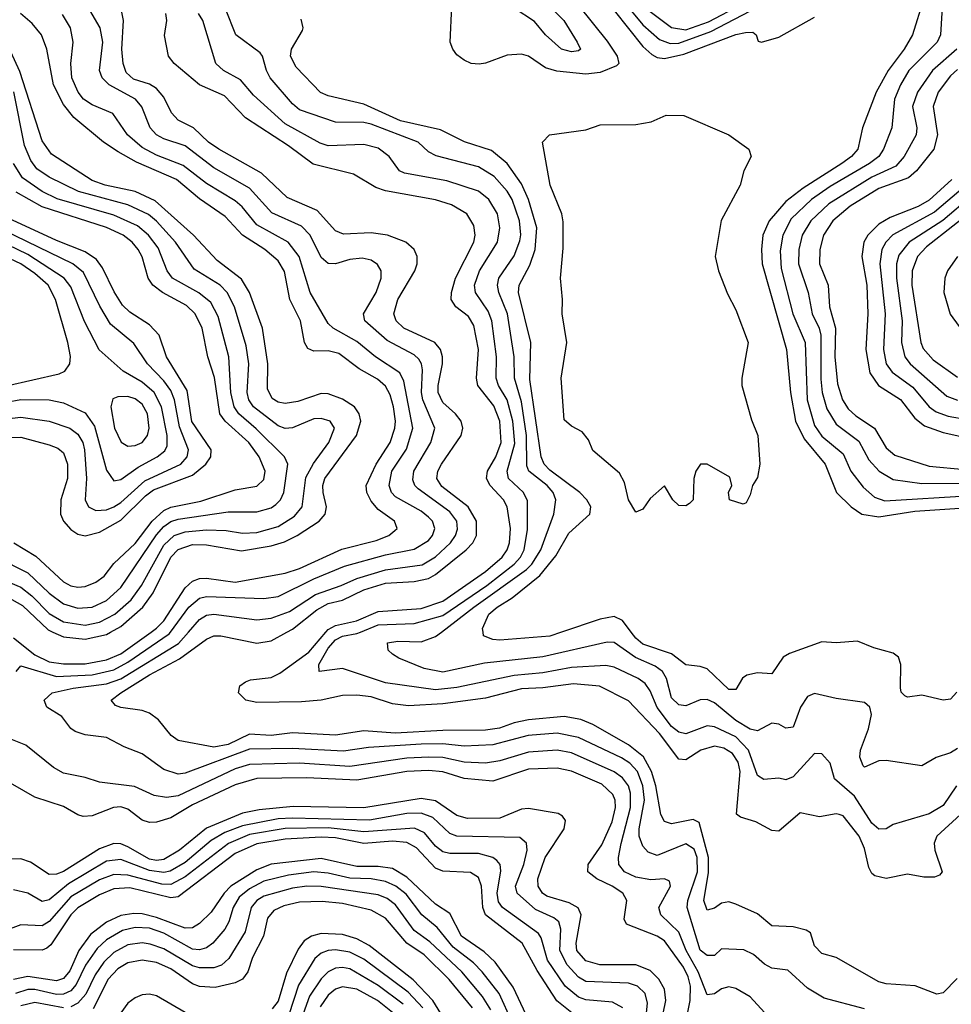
# Model space of a CAD drawing. Header units: inches. Extents: x 501365 to 657855, y 482276 to 547543.
# Tile 886 of 957: x 622947 to 625552, y 508959 to 511712. Entities that reach past the tile are written whole.
import ezdxf

# ---------------------------------------------------------------- set-up
doc = ezdxf.new("R2010")
doc.units = ezdxf.units.IN
doc.header["$MEASUREMENT"] = 0
doc.layers.add('A6520', color=7, linetype='Continuous')
doc.layers.add('A6521', color=7, linetype='Continuous')

msp = doc.modelspace()

# ---------------------------------------------------------------- linework, layer by layer
at = {"layer": 'A6520', "color": 5}
for points, elevation in [([(622930, 509984), (622990, 509936.9), (623030, 509916.8), (623070, 509911.3), (623130, 509911.1), (623190, 509922.5), (623230, 509939.2), (623314.4, 510000)], 3680), ([(622937.2, 509890), (622950, 509905.7), (623050, 509876), (623150, 509880.7), (623210, 509894.9), (623250, 509916), (623365.1, 509994.9), (623368.8, 510000)], 3660), ([(625310, 508946.4), (625196.4, 508976.4), (625150, 509004.7), (625094.9, 509054.9), (625050, 509060.8), (625030, 509071.8), (624999, 509099), (624972, 509112), (624910, 509114.3), (624890, 509096.2), (624884.2, 509095.8), (624870, 509095.8), (624850, 509111.3), (624813.4, 509230), (624815.3, 509250), (624843, 509330), (624842, 509370), (624833.3, 509393.3), (624810, 509408.5), (624730, 509375.7), (624704.9, 509384.9), (624690, 509401.6), (624679.1, 509430), (624679, 509450), (624694.7, 509530), (624690.1, 509570), (624674.5, 509610), (624653.6, 509633.6), (624630, 509648.7), (624510, 509705.9), (624450, 509717.2), (624369.3, 509710.7), (624270, 509684.6), (624190, 509681.4), (624130, 509687.9), (624070, 509686.6), (623922.7, 509677.3), (623852.5, 509667.5), (623710, 509674.9), (623590, 509672.6), (623410, 509605.9), (623390, 509603.1), (623350, 509616.2), (623290, 509659.6), (623239.5, 509679.5), (623190, 509705.8), (623130, 509713.3), (623102.3, 509722.3), (623090.4, 509730.4), (623064.6, 509764.6), (623023.5, 509790), (623016.1, 509810), (623038.3, 509830), (623096.6, 509843.4), (623190, 509855.7), (623230.2, 509869.8), (623391.7, 509968.3), (623419.4, 510000)], 3640), ([(623040.3, 510000), (623070, 509986.5), (623130, 509980.2), (623190, 509993.8), (623201.3, 510000)], 3720), ([(625568.7, 509031.3), (625530, 508991.3), (625512.1, 508987.9), (625451, 509011), (625370, 509016.6), (625350, 509022.5), (625230.7, 509090.7), (625190, 509101.1), (625170, 509123.1), (625158.9, 509158.9), (625146.9, 509166.9), (625110, 509176.4), (625050, 509178.8), (625010, 509212.6), (624950, 509239.6), (624930, 509245.9), (624910, 509242.4), (624890, 509227.9), (624870, 509222.4), (624860.3, 509250), (624873, 509327), (624873.2, 509370), (624847.4, 509467.4), (624830, 509476.3), (624770, 509463.9), (624750.3, 509470.3), (624739.6, 509490), (624725.9, 509570), (624714.2, 509610), (624691.6, 509651.6), (624650, 509685), (624550, 509741.5), (624515.9, 509755.9), (624470, 509763.7), (624370, 509754.6), (624330, 509746.4), (624288.6, 509731.4), (624250, 509725.8), (624130, 509725.4), (623997.1, 509717.1), (623910, 509723.9), (623830, 509712.1), (623710, 509718.9), (623650, 509711.3), (623590, 509714.4), (623530, 509685.6), (623490, 509678.3), (623390, 509697.5), (623371, 509711), (623334.9, 509754.9), (623310, 509773.1), (623290, 509781.1), (623230, 509789), (623214.9, 509794.9), (623202.8, 509810), (623229.9, 509830), (623310, 509881.1), (623394.5, 509925.5), (623470, 509980.6), (623490, 509989.7), (623510, 509990.1), (623610, 509969.5), (623650, 509975.9), (623694.5, 510000)], 3620), ([(625577.6, 509490), (625512.2, 509430), (625504.3, 509410), (625506.5, 509390), (625526.7, 509330), (625519.4, 509320.6), (625504.9, 509315.1), (625475.4, 509315.4), (625430, 509323.7), (625370, 509311), (625338.6, 509318.6), (625330, 509325), (625322.1, 509342.1), (625310, 509394.8), (625294.2, 509430), (625250, 509486.4), (625238.7, 509490), (625230, 509492.4), (625183.9, 509483.9), (625130, 509495.2), (625070, 509443.9), (625050, 509445), (625005.7, 509470), (624962.5, 509482.6), (624951.2, 509491.2), (624961.6, 509610), (624956.4, 509636.4), (624940.6, 509660.6), (624916, 509676), (624890, 509681.1), (624851.5, 509670), (624810, 509642.8), (624790, 509645.1), (624736.6, 509716.6), (624650, 509808.2), (624569, 509849), (624495.9, 509855.9), (624410, 509844.2), (624350, 509841.5), (624250, 509815), (624130, 509799.3), (624034.3, 509794.3), (623990, 509799.7), (623930, 509819.6), (623890, 509823.7), (623850, 509822.5), (623790, 509810), (623735.2, 509804.8), (623610, 509803.6), (623579.8, 509810), (623559.4, 509830), (623563.2, 509850), (623578.7, 509861.3), (623593, 509867), (623650, 509872.8), (623675, 509885), (623756, 509944), (623803.7, 510000)], 3580), ([(625566.7, 509570), (625530, 509515.7), (625490, 509492.4), (625390, 509462.4), (625370, 509449.8), (625350, 509449.1), (625330, 509466.2), (625281.5, 509541.5), (625226.1, 509590), (625213.9, 509633.9), (625190, 509659.8), (625170, 509660.8), (625110, 509595.4), (625090, 509587), (625070, 509591.9), (625028.1, 509588.1), (625010, 509598.9), (624984.8, 509670), (624950, 509707.3), (624890, 509735.4), (624870, 509737.9), (624810, 509715.9), (624790, 509720.1), (624770, 509736.1), (624729.5, 509789.5), (624710, 509836.3), (624696.1, 509856.1), (624676.7, 509870), (624610, 509902.3), (624586.3, 509906.3), (624490, 509901.1), (624410, 509886.3), (624330, 509879), (624170, 509845.2), (624110, 509838.8), (623970, 509857.9), (623850, 509898.5), (623785.1, 509890), (623783.7, 509910), (623810, 509955.3), (623830, 509978.5), (623850, 509988.7), (623890, 509996), (623899.8, 510000)], 3560), ([(625570, 509674.3), (625550, 509662.5), (625510.1, 509649.9), (625470, 509625.8), (625370, 509641), (625350, 509639.8), (625310, 509622.2), (625305.9, 509625.9), (625296.7, 509650), (625298.7, 509670), (625320.5, 509730), (625329.2, 509770), (625324.1, 509790), (625310, 509803.5), (625230, 509814.5), (625170, 509828.7), (625150, 509820.4), (625130.2, 509790), (625110, 509734.5), (625090, 509731.6), (625070, 509742.5), (625050, 509745.5), (625010, 509724.2), (624990, 509729.2), (624950, 509752.8), (624890, 509802.2), (624870, 509811.5), (624850, 509810.3), (624810, 509794.2), (624790, 509797), (624770, 509815.9), (624755.7, 509870), (624744.4, 509890), (624724.5, 509904.5), (624669.2, 509929.2), (624610, 509970.7), (624590, 509971.7), (624410, 509930.9), (624246.9, 509913.1), (624130, 509888.3), (624078.6, 509898.6), (624007.2, 509927.2), (623990, 509938.4), (623977.2, 509950), (623975.4, 509970), (624004.8, 509975.2), (624070, 509973.1), (624110, 509987.4), (624126.3, 510000)], 3540), ([(624462.2, 510000), (624430, 509989), (624290, 509977.8), (624270, 509979.2), (624244.5, 509990), (624243.1, 510000)], 3520), ([(625568.2, 509831.8), (625550, 509812.8), (625530, 509809.8), (625470, 509824.2), (625430, 509818.6), (625422, 509822), (625412, 509832), (625410, 509844), (625411.3, 509910), (625404.8, 509930), (625390, 509941.1), (625335.7, 509955.7), (625290, 509974.7), (625230, 509970.5), (625190, 509972.7), (625099.8, 509940.2), (625081.9, 509930), (625050, 509883.8), (625010, 509886), (624980.4, 509879.6), (624968.5, 509871.5), (624950, 509839.2), (624930, 509839.9), (624870, 509897.2), (624850, 509904.2), (624810, 509908.7), (624770, 509939.6), (624690, 509966), (624670, 509982.9), (624657.3, 510000)], 3520), ([(625030, 508936.3), (624990, 508980.2), (624950, 509003.9), (624930, 509008.4), (624910, 509003.2), (624890, 508989.1), (624870, 508986.1), (624844.7, 509050), (624810.9, 509110), (624790, 509160.9), (624739.6, 509210), (624734.2, 509230), (624766.8, 509290), (624763.9, 509303.9), (624750.4, 509310.4), (624712.1, 509307.9), (624670, 509314.6), (624638.8, 509330), (624623, 509350), (624621.8, 509370), (624628.7, 509408.7), (624655.3, 509510), (624655.5, 509550), (624649.2, 509570), (624633.1, 509593.1), (624610, 509609.4), (624490, 509662.6), (624450, 509670.2), (624370, 509664.7), (624290, 509640.1), (624250, 509633.6), (624190, 509636.2), (624130, 509649.2), (624090.9, 509650.9), (624030, 509647.7), (623870, 509624.4), (623730, 509633.4), (623590, 509630.4), (623550, 509618), (623390, 509542.2), (623357.4, 509537.4), (623323.3, 509543.3), (623268, 509568), (623170, 509580.2), (623130, 509593.7), (623070, 509605.3), (623041.9, 509621.9), (622964.3, 509684.3), (622899.3, 509710)], 3660), ([(624810, 508910), (624821.9, 508970), (624823.3, 509010), (624816.7, 509036.7), (624803.4, 509063.4), (624750, 509137.1), (624730, 509150.2), (624644, 509184), (624637.5, 509197.5), (624644.6, 509250), (624633.8, 509270), (624604.3, 509290), (624561.5, 509310), (624535.5, 509330), (624536.7, 509350), (624574.8, 509405.2), (624603.8, 509470), (624613.5, 509510), (624612.7, 509530), (624606.2, 509546.2), (624574.9, 509574.9), (624490, 509611.7), (624450, 509619.7), (624370, 509616.5), (624270, 509583.8), (624190, 509590.4), (624130, 509609.1), (624090, 509613.5), (624030, 509610), (623890, 509585.7), (623750, 509592.6), (623610, 509590.4), (623550, 509573.4), (623430, 509517.1), (623370, 509480.4), (623330, 509468.9), (623310, 509467.9), (623290, 509474.5), (623250, 509504.9), (623230, 509511.9), (623209.8, 509510.2), (623150, 509486.9), (623124.9, 509484.9), (623110, 509488.9), (623070, 509512.6), (622990, 509539), (622890, 509595.5)], 3680), ([(624733.4, 508870), (624754.4, 508970), (624750, 509002), (624734.7, 509030), (624710, 509053.7), (624670, 509069.4), (624569.7, 509069.7), (624530, 509080.7), (624505.6, 509110), (624503.4, 509130), (624517.7, 509210), (624509, 509229), (624483.3, 509243.3), (624421.4, 509261.4), (624408.9, 509270), (624397.2, 509290), (624396.5, 509310), (624416.9, 509370), (624469.9, 509450), (624473, 509473), (624465.5, 509485.5), (624453.3, 509493.3), (624370, 509507.3), (624350, 509505), (624290, 509480.2), (624199.2, 509479.2), (624170, 509487.4), (624110, 509528.3), (624070, 509535.2), (623910, 509509.2), (623712.4, 509512.4), (623617, 509503), (623570, 509493.7), (623470, 509452.3), (623394.4, 509390), (623350, 509364.8), (623330, 509361.9), (623310, 509365.2), (623250, 509400), (623230, 509408.3), (623210, 509409.3), (623170, 509394.6), (623070, 509330.5), (623050, 509323.2), (623030, 509322.1), (622977.1, 509357.1), (622950, 509366.1), (622890, 509364)], 3720), ([(624693.1, 508870), (624702.6, 508962.6), (624696.4, 508990), (624675.2, 509010), (624650, 509018.3), (624530, 509023.5), (624510, 509034.9), (624477.7, 509070), (624457.9, 509110), (624460.5, 509170), (624454.8, 509190), (624440.9, 509200.9), (624390, 509224.2), (624338.6, 509270), (624333.3, 509290), (624357, 509350), (624366.4, 509390), (624364.4, 509410), (624346, 509426), (624170, 509429.5), (624150, 509437.3), (624102.2, 509482.2), (624070, 509493.5), (624030, 509492.9), (623925.4, 509474.6), (623710, 509480.2), (623670, 509477.6), (623570, 509458.9), (623520.4, 509439.6), (623482.8, 509417.2), (623410, 509355.5), (623368.1, 509331.9), (623350, 509328.1), (623310, 509333.6), (623230, 509363.9), (623190, 509359.7), (623083.4, 509296.6), (623030, 509251.3), (623010, 509247.3), (622970, 509269.9), (622930, 509279.2)], 3740), ([(624633.4, 508950), (624605.3, 508965.3), (624530, 508972.2), (624510, 508979.4), (624472.5, 509010), (624423, 509083), (624405, 509145), (624397.5, 509157.5), (624297.6, 509230), (624285.8, 509245.8), (624282.2, 509270), (624292.6, 509332.6), (624291.1, 509350), (624281.5, 509361.5), (624269.8, 509370), (624230, 509381), (624150, 509381.1), (624130, 509385.8), (624110, 509401.8), (624079.2, 509439.2), (624051.5, 509451.5), (623910, 509441.6), (623810, 509452.8), (623690, 509451.1), (623590, 509434), (623531.3, 509408.8), (623410, 509315.8), (623370, 509294.4), (623344.5, 509295.5), (623250, 509320.7), (623210, 509322.4), (623170, 509307.5), (623090, 509259.7), (623030, 509190.8), (623010, 509179.1), (622950, 509181.9), (622890, 509159.7)], 3760), ([(624510, 508920.8), (624449.5, 508969.5), (624393.9, 509053.9), (624352.2, 509130), (624250, 509209.6), (624242.6, 509230), (624238.8, 509290), (624230, 509313.7), (624208.1, 509328.1), (624130, 509331.5), (624110, 509340.1), (624056.7, 509396.7), (624030, 509411.6), (623990, 509415.2), (623910, 509409.5), (623830, 509425), (623790, 509426.9), (623690, 509421), (623610, 509408), (623550, 509381), (623390, 509259.9), (623370, 509256.9), (623255, 509285), (623210, 509282.4), (623170, 509266), (623110, 509229.2), (623090, 509209.9), (623034.2, 509125.8), (623023.5, 509116.5), (623010, 509110.9), (622930, 509111.7)], 3780), ([(624363.1, 508930), (624327.3, 509007.3), (624277, 509077), (624246.2, 509106.2), (624182.6, 509150), (624150, 509213.5), (624110, 509239.2), (624030, 509315.1), (623990, 509338.9), (623950, 509345.1), (623890, 509344.8), (623790, 509367.4), (623650, 509351.6), (623610, 509335.7), (623537.9, 509290), (623518.7, 509270), (623482.9, 509217.1), (623450, 509185.7), (623430, 509173.4), (623410, 509172.6), (623330, 509202.4), (623290, 509212.1), (623266.6, 509213.4), (623230, 509207.4), (623190, 509189.5), (623145.3, 509154.7), (623112.5, 509110), (623087.1, 509052.9), (623070, 509032), (623050, 509025.3), (622970, 509037), (622930, 509028.4)], 3820), ([(624324, 508910), (624288.1, 508990), (624240.5, 509050), (624215.9, 509075.9), (624159.3, 509119.3), (624114.2, 509174.2), (624071.8, 509210), (624027.5, 509267.5), (623998.6, 509290), (623970, 509303.2), (623930.3, 509310.3), (623870, 509312), (623810, 509326.5), (623770, 509329.8), (623699, 509321), (623630, 509304), (623590, 509282.6), (623561.1, 509258.9), (623543.7, 509230), (623532, 509190), (623520.8, 509170), (623487.2, 509130), (623470, 509117.4), (623450, 509111.7), (623430, 509113.2), (623350, 509158.4), (623310, 509172), (623270, 509174.4), (623234.5, 509165.5), (623190, 509140.1), (623164.2, 509115.8), (623131.4, 509068.6), (623105.6, 509014.4), (623090, 508997), (623070, 508987.6), (623050, 508986.9), (622990, 509000.8), (622970, 509000.6), (622935.5, 508990)], 3840), ([(624264.3, 508944.3), (624241.2, 508981.2), (624183.7, 509050), (624094.2, 509134.2), (624050, 509165.9), (623997.9, 509237.9), (623975.1, 509255.1), (623950, 509266), (623790, 509288.9), (623750, 509290.2), (623710, 509284.4), (623630, 509261.8), (623610.6, 509249.4), (623594.1, 509230), (623577.8, 509162.2), (623532.2, 509087.8), (623511.3, 509068.7), (623490, 509061.1), (623450, 509061.1), (623430, 509067.5), (623350, 509114.8), (623312, 509128), (623290, 509131.3), (623250, 509125.6), (623210, 509103.9), (623182.8, 509077.2), (623158.1, 509041.9), (623132.4, 508987.6), (623110, 508962.3), (623090, 508952.5)], 3860), ([(624213.2, 508950), (624148.6, 509028.6), (624077.9, 509097.9), (624030, 509130.2), (623970, 509199.9), (623930, 509222.9), (623850, 509241.2), (623793.3, 509246.7), (623730, 509245.4), (623685.4, 509234.6), (623658.2, 509221.8), (623640.1, 509199.9), (623629.2, 509150), (623597.9, 509090), (623585.6, 509050), (623570, 509030), (623550, 509019.9), (623493.6, 509006.4), (623450, 509009), (623430, 509017), (623370, 509059), (623330, 509076.5), (623290, 509083), (623250, 509075.5), (623221.7, 509058.3), (623194.4, 509030), (623153.1, 508946.9)], 3880), ([(624152.3, 508890), (624102.9, 508970), (624047.9, 509027.8), (623924.2, 509124.2), (623890, 509142.3), (623850, 509154.6), (623790, 509157.5), (623762.8, 509150), (623743.1, 509136.9), (623726.2, 509113.8), (623693.6, 509046.4), (623670, 508968.4), (623653.2, 508946.8)], 3920), ([(624074.9, 508950), (624033.7, 508993.7), (623910, 509085.5), (623870, 509105.1), (623830, 509111.6), (623810, 509109.9), (623790, 509102.1), (623772.6, 509087.4), (623727.3, 509012.7), (623699.7, 508930)], 3940), ([(624019.5, 508959.5), (623950, 509012.3), (623870, 509058.3), (623850, 509062.5), (623830, 509060.5), (623810, 509050.6), (623790, 509031), (623758, 508982), (623726.3, 508893.7)], 3960), ([(623410, 508936.9), (623330, 508983.4), (623310, 508987.5), (623290, 508985.5), (623270, 508977.8), (623250, 508963), (623230, 508935.2)], 3920), ([(623990, 508936.3), (623948.1, 508970), (623890, 509001.5), (623850, 509008.5), (623830, 509001.8), (623810, 508985.4), (623787.7, 508952.3)], 3980), ([(623070, 508949.5), (622990, 508964.2), (622950, 508954.9)], 3860)]:
    msp.add_lwpolyline(points, dxfattribs=dict(at, elevation=elevation))
at = {"layer": 'A6521', "color": 5}
for points, elevation in [([(624339.8, 511839.8), (624468.5, 511710), (624506, 511650), (624515.3, 511630), (624510, 511625.6), (624490, 511622.8), (624462.4, 511630), (624417.8, 511670), (624386.9, 511706.9), (624330, 511744.5)], 3460), ([(625530.9, 511810), (625521.7, 511670), (625512.7, 511650), (625433.9, 511570), (625409.8, 511530), (625393.2, 511490), (625385.8, 511410), (625362.8, 511350), (625350.1, 511330), (625323.4, 511310), (625213.7, 511246.3), (625161.6, 511210), (625104.5, 511155.5), (625081, 511110), (625074, 511066), (625076.6, 511016.6), (625109.6, 510890), (625143.5, 510810), (625149.2, 510650), (625170, 510577.5), (625190, 510548.1), (625250, 510498.2), (625271.5, 510450), (625305.7, 510405.7), (625337.3, 510377.3), (625366.7, 510366.7), (625610, 510382.2)], 3540), ([(624569.8, 511789.8), (624690, 511637.3), (624715, 511615), (624730, 511607.1), (624750, 511604), (624804.1, 511615.9), (624950, 511670.6), (624976.7, 511676.7), (624997.4, 511677.4), (625006.7, 511670), (625012.5, 511652.5), (625022, 511650), (625070, 511663.4), (625170, 511719.2)], 3520), ([(624612.2, 511792.2), (624690, 511697.7), (624736.6, 511656.6), (624765.7, 511645.7), (624790, 511646.8), (624880.3, 511679.7), (625012, 511748)], 3540), ([(625474.5, 511770), (625443.5, 511670), (625420.4, 511630), (625375.6, 511570), (625342.1, 511510), (625303.7, 511410), (625290.5, 511350), (625273.3, 511330), (625246.2, 511310), (625138.2, 511241.8), (625090, 511204.4), (625042.7, 511150), (625025.7, 511110), (625021.3, 511070), (625023.6, 511030), (625091.3, 510790), (625102.2, 510670), (625116.8, 510590), (625140.9, 510540.9), (625199.2, 510470), (625231, 510390), (625272.3, 510350), (625301.9, 510330), (625350, 510322), (625450, 510338.7), (625590, 510347.4)], 3520), ([(623419.4, 510000), (623450, 510035.1), (623470, 510047.1), (623490, 510050.1), (623610, 510034), (623650, 510038.9), (623702, 510058), (623774.7, 510105.3), (623846.3, 510130), (623889.6, 510150.4), (623970, 510174.4), (624072.2, 510187.8), (624110, 510210.6), (624151.6, 510250), (624166.1, 510270), (624171.8, 510288.2), (624169.3, 510310), (624150, 510336.3), (624061.1, 510401.1), (624052.2, 510410), (624046.1, 510426.1), (624049.3, 510450), (624096.8, 510530), (624108.2, 510570), (624074.4, 510650), (624071.1, 510670), (624073.5, 510733.5), (624071.2, 510750), (624063.4, 510763.4), (624050, 510775.4), (623975.1, 510815.1), (623912.2, 510870), (623909, 510890), (623944.3, 510950), (623957.6, 510990), (623957.8, 511010), (623948.2, 511028.2), (623930, 511040.2), (623905.3, 511045.3), (623870, 511042), (623830, 511029.9), (623810, 511030.4), (623790, 511047.3), (623759.4, 511110), (623735.5, 511135.5), (623652.5, 511172.5), (623590, 511241.1), (623490, 511298.3), (623410, 511359.5), (623350, 511379.3), (623330, 511390.8), (623312.5, 511410), (623288.7, 511468.7), (623271.5, 511490), (623197.2, 511530), (623177.9, 511550), (623170.8, 511570), (623179.9, 511650), (623172.5, 511690), (623136.9, 511750)], 3640), ([(624126.3, 510000), (624216.8, 510070), (624364.7, 510175.3), (624379.3, 510190), (624404.6, 510230), (624440.9, 510330), (624446, 510370), (624438.7, 510390), (624422.3, 510410), (624371.3, 510450), (624364.9, 510464.9), (624364.4, 510550), (624350, 510644.2), (624330.4, 510710), (624330.2, 510770), (624311.3, 510890), (624286.9, 510950), (624283.2, 510970), (624287.4, 510990), (624330, 511051.8), (624346.1, 511093.9), (624348.8, 511111.2), (624344.9, 511150), (624324.4, 511210), (624310, 511233.4), (624274, 511274), (624230, 511300.7), (624111.4, 511331.4), (624090, 511342.7), (624061.1, 511370), (623930, 511420.3), (623910, 511425.3), (623830, 511425.7), (623730, 511460.5), (623710, 511477.3), (623647.2, 511550), (623637.1, 511570), (623626.3, 511610), (623619.3, 511619.3), (623551.7, 511670), (623522.9, 511743)], 3540), ([(624510, 511752.3), (624590, 511652.4), (624617.8, 511610), (624622.5, 511590), (624616.2, 511583.8), (624570, 511565.2), (624530, 511560.5), (624448.8, 511568.8), (624418, 511578), (624370, 511610.4), (624350, 511616.3), (624310, 511612.9), (624250, 511590.7), (624231.8, 511588.2), (624210, 511589.9), (624190, 511599.5), (624170, 511614.5), (624158, 511630), (624150.8, 511650), (624155.3, 511750)], 3480), ([(624710, 511734.9), (624770, 511690.8), (624810, 511684.4), (624873.8, 511706.2), (624965.3, 511754.7)], 3560), ([(623314.4, 510000), (623330, 510011.2), (623350, 510031.3), (623410, 510123.6), (623430, 510142.6), (623450, 510150.3), (623470, 510150.5), (623550, 510140), (623690, 510165), (623730, 510178.3), (623848.3, 510231.7), (623944.2, 510255.8), (623979.4, 510270), (623996.1, 510283.9), (624002.4, 510290), (623995.6, 510310), (623950, 510343.3), (623930, 510365.8), (623917.8, 510390), (623915.7, 510410), (623944.2, 510470), (623983, 510530), (623996, 510570), (623998.2, 510590), (623992.9, 510630), (623983.1, 510663.1), (623970, 510687.3), (623947.6, 510707.6), (623896.3, 510736.2), (623839.4, 510779.4), (623810, 510786.7), (623770, 510786), (623753.4, 510793.4), (623744, 510810), (623732.3, 510870), (623702.4, 510930), (623688.1, 511008.1), (623670, 511038.4), (623632.6, 511070), (623570, 511109.9), (623522, 511162), (623450, 511211.9), (623385.4, 511265.4), (623274, 511314), (623222.8, 511342.8), (623182, 511370), (623099, 511439), (623070, 511475.6), (623041.3, 511530), (623023.5, 511630), (623008.6, 511670), (622982, 511702), (622949.8, 511729.8)], 3680), ([(623368.8, 510000), (623419.8, 510070), (623450, 510095.1), (623470, 510099.7), (623630, 510094.2), (623670, 510099.8), (623770, 510149.1), (623855.2, 510184.8), (623970, 510215.8), (624050, 510231.6), (624090, 510256.6), (624101.4, 510270), (624108, 510290), (624101.5, 510310), (624090, 510321.9), (624070, 510337.9), (623998.5, 510378.5), (623987, 510390), (623980.7, 510410), (623987.8, 510450), (624028.4, 510511.6), (624046.5, 510570), (624021.8, 510701.8), (624010, 510725), (623942.5, 510770), (623890, 510812.8), (623823.4, 510850), (623810, 510863), (623759.5, 510950), (623728.8, 511050), (623698.1, 511090), (623610, 511138.9), (623569.2, 511189.2), (623550, 511206.1), (623470, 511254.3), (623404.6, 511304.6), (623330, 511334), (623290, 511354.9), (623249.1, 511390), (623207.5, 511450), (623150, 511474.1), (623125.2, 511490), (623110.7, 511510), (623093.1, 511550), (623089.9, 511590), (623097, 511650), (623089.1, 511690), (623066.8, 511726.8)], 3660), ([(623694.5, 510000), (623710, 510008.4), (623777.9, 510062.1), (623810, 510079.8), (623850.2, 510089.8), (623910, 510118.4), (623970, 510136.9), (624050, 510141.3), (624090, 510149.6), (624110, 510160.8), (624196.1, 510230), (624214.4, 510250), (624224.2, 510270), (624224.3, 510310), (624201.1, 510350), (624127.6, 510407.6), (624114.1, 510430), (624116.1, 510450), (624127, 510470), (624181.8, 510550), (624186.2, 510570), (624181.6, 510590), (624166.3, 510610), (624130, 510642.1), (624117.5, 510670), (624117.3, 510690), (624129.4, 510750), (624129.9, 510770), (624124.3, 510790), (624108.2, 510810), (624021.3, 510850), (624000.3, 510870), (623993.4, 510890), (624004.8, 510930), (624052, 511010), (624058.4, 511030), (624058.9, 511050), (624049.9, 511070), (624027.2, 511090), (623975.4, 511110), (623930, 511116.2), (623852.9, 511112.9), (623830, 511121.9), (623778.9, 511178.9), (623695.1, 511215.1), (623623.3, 511283.3), (623503.7, 511350), (623475.5, 511370), (623433.7, 511410), (623390, 511431.8), (623371.9, 511451.9), (623350, 511495.9), (623330, 511519.9), (623310, 511532.1), (623265.8, 511545.9), (623245, 511565), (623236.6, 511590), (623233, 511630), (623237.3, 511710), (623233.2, 511733.2)], 3620), ([(623803.7, 510000), (623810, 510007.4), (623830, 510018.7), (623888.6, 510031.4), (623950, 510057.8), (624070, 510066.1), (624130, 510087), (624250, 510170), (624296.3, 510210), (624310.2, 510230), (624316.7, 510250), (624319.8, 510290), (624310.5, 510350), (624300.4, 510370), (624263.1, 510410), (624252.9, 510430), (624254.9, 510450), (624278.6, 510490), (624293.3, 510530), (624289.8, 510589.8), (624273, 510633), (624228.4, 510690), (624224.5, 510710), (624230, 510790.1), (624217.5, 510857.5), (624202.2, 510882.2), (624167.1, 510910), (624153.5, 510930), (624154.6, 510950), (624165.9, 510990), (624216.7, 511090), (624220.5, 511110), (624217.3, 511137.3), (624197.3, 511170), (624154.9, 511194.9), (624110, 511208.3), (623970, 511233.5), (623943.5, 511243.5), (623880.4, 511280.4), (623768.3, 511308.3), (623699.2, 511359.3), (623578.2, 511438.2), (623519.9, 511499.9), (623450, 511530.7), (623379.1, 511590), (623363.7, 511610), (623351.7, 511668.3), (623359.1, 511710), (623356.2, 511730)], 3580), ([(623899.8, 510000), (623950, 510020.3), (624050, 510024), (624130, 510046.3), (624253.5, 510130), (624330.1, 510189.9), (624348, 510210), (624357.7, 510230), (624367, 510287), (624367.3, 510367.3), (624355.9, 510390), (624313.7, 510430), (624310, 510450), (624332.1, 510527.9), (624326.3, 510590), (624310.8, 510650), (624285.7, 510690), (624279.2, 510710), (624280.3, 510770), (624267.2, 510870), (624257.1, 510897.1), (624221.5, 510950), (624218.6, 510970), (624232.6, 511010), (624283.3, 511090), (624290.2, 511130), (624283, 511170), (624259, 511210), (624230, 511233.1), (624142.1, 511262.1), (624023.4, 511283.4), (624009.2, 511290), (623980.8, 511330), (623950, 511353.1), (623910, 511363), (623810, 511359.8), (623787.2, 511367.2), (623690, 511420.8), (623601.4, 511501.4), (623564.5, 511544.5), (623517.3, 511570), (623495.8, 511590), (623458.9, 511710), (623446.9, 511730)], 3560), ([(624243.1, 510000), (624241.7, 510010), (624259.5, 510050), (624282, 510070), (624324.2, 510095.8), (624401.3, 510158.7), (624446.5, 510213.5), (624483.1, 510276.9), (624541.9, 510330), (624543.9, 510350), (624533.1, 510370), (624513.6, 510390), (624430, 510452.9), (624414, 510470), (624405.5, 510490), (624373.3, 510706.7), (624376.5, 510810), (624342.5, 510950), (624344.3, 510970), (624373.5, 511026.5), (624388.6, 511070), (624393.5, 511130), (624370, 511209.3), (624350, 511253), (624310, 511310.7), (624266.2, 511346.2), (624191.3, 511371.3), (624124.1, 511404.1), (624012.5, 511430), (623910, 511475.9), (623810, 511499.4), (623788.7, 511508.7), (623720, 511580), (623704.3, 511610), (623707, 511630), (623737.9, 511682.1), (623740.1, 511690), (623734, 511714)], 3520), ([(625568.2, 511630), (625499.6, 511570), (625457.8, 511510), (625444.1, 511470), (625455.8, 511410), (625453.8, 511390), (625420.4, 511330), (625397.2, 511302.8), (625330, 511272.2), (625210, 511197.5), (625159.3, 511150), (625135.1, 511110), (625126.1, 511070), (625125.3, 511030), (625151.6, 510950), (625162.8, 510890), (625182.6, 510850), (625187.3, 510830), (625187.1, 510707.1), (625191.5, 510670), (625204.2, 510624.2), (625230, 510581.1), (625294, 510534), (625322.1, 510482.1), (625350.3, 510450.3), (625390, 510426.5), (625470, 510415.5), (625610, 510417)], 3560), ([(623201.3, 510000), (623230, 510015.7), (623292, 510070), (623320, 510110), (623369.6, 510210), (623390, 510231.2), (623430, 510244.8), (623470, 510244), (623567.7, 510227.7), (623650, 510241.8), (623687.4, 510252.6), (623723.4, 510270), (623784.5, 510310), (623801.1, 510330), (623805.1, 510350), (623795.6, 510390), (623794.7, 510410), (623800.2, 510430), (623888.8, 510550), (623901, 510590), (623896.7, 510610), (623883.3, 510630), (623850, 510651.4), (623810, 510665.9), (623790, 510667.4), (623725.1, 510645.1), (623690, 510639), (623670, 510642.8), (623653.1, 510653.1), (623640.6, 510680.6), (623640.9, 510750), (623626.1, 510850), (623590, 510950), (623567, 510987), (623499.2, 511039.2), (623433.3, 511110), (623325.7, 511205.7), (623270, 511231.6), (623186.3, 511250), (623150, 511263), (623036.3, 511336.3), (623010, 511374), (622947.6, 511567.6), (622922.6, 511622.6)], 3720), ([(625570, 511573.1), (625550, 511555.7), (625515.6, 511510), (625502, 511470), (625514.1, 511390), (625503.4, 511350), (625455.1, 511290), (625433, 511270), (625350, 511240.2), (625269.2, 511190.8), (625220.9, 511150), (625194.9, 511110), (625184.6, 511070), (625183.9, 511030), (625207.6, 510970), (625211.7, 510910), (625228.7, 510850), (625226.4, 510770), (625234.4, 510694.4), (625247.9, 510650), (625264.1, 510624.1), (625284.9, 510604.9), (625337.5, 510570), (625370, 510515.8), (625394.8, 510494.8), (625490, 510464.3), (625590, 510454.8)], 3580), ([(622833.9, 510173.9), (622950, 510126), (622981.5, 510101.5), (623030, 510052.5), (623070, 510028.7), (623130, 510019.8), (623170, 510027.7), (623213, 510050), (623259.3, 510090), (623288, 510130), (623350, 510243.3), (623379.1, 510270), (623410, 510280.7), (623470, 510286.3), (623524.3, 510284.3), (623570, 510276.3), (623610, 510278.6), (623670, 510295.8), (623716.1, 510323.9), (623737.4, 510350), (623747.6, 510432.4), (623768.7, 510471.3), (623811.4, 510530), (623827.5, 510570), (623815.7, 510590), (623790, 510597.7), (623770, 510596.1), (623710, 510571.6), (623690, 510569.5), (623670, 510577.2), (623601, 510630), (623588.4, 510650), (623583.1, 510670), (623588.4, 510750), (623580.2, 510800.2), (623547.7, 510910), (623527.5, 510950), (623507.7, 510970), (623435.2, 511015.2), (623383.2, 511090), (623330, 511148.7), (623307.5, 511167.5), (623250, 511195.2), (623112.1, 511232.1), (623030, 511272), (622995.3, 511295.3), (622978.3, 511318.3), (622961, 511361), (622930.8, 511510.8)], 3740), ([(622882.2, 510210), (622970, 510165.8), (623030, 510108.6), (623070, 510079.4), (623110, 510066.8), (623150, 510070.3), (623190, 510088.9), (623230, 510124.8), (623330, 510272), (623350, 510295.5), (623370, 510309.4), (623390, 510316.1), (623530, 510336.7), (623610, 510336.8), (623650, 510347.5), (623663.5, 510356.5), (623676.6, 510370), (623685.8, 510390), (623697, 510470), (623688.1, 510490), (623608.6, 510568.6), (623560.1, 510610), (623546.8, 510630), (623537.9, 510670), (623531.9, 510770), (623502.4, 510882.4), (623481.5, 510921.5), (623448.5, 510948.5), (623374.5, 510990), (623359.4, 511010), (623334.6, 511074.6), (623307.4, 511110), (623276.4, 511136.4), (623210, 511166.1), (623051.8, 511211.8), (623010, 511231.6), (622954.9, 511270), (622929.5, 511310)], 3760), ([(625554.2, 511265.8), (625490, 511207.4), (625459.9, 511190), (625381, 511159), (625350, 511140.7), (625318.5, 511110), (625307.8, 511090), (625302.2, 511050), (625316, 510970), (625319.2, 510890), (625313.6, 510790), (625324.6, 510724.6), (625348.5, 510690), (625410.4, 510650.4), (625450, 510598.2), (625477, 510577), (625530, 510557.8), (625610, 510540.5)], 3620), ([(625591.7, 511248.3), (625505.6, 511174.4), (625389.1, 511111), (625368.8, 511090), (625358.1, 511070), (625352.6, 511030), (625367.2, 510890), (625362.4, 510790), (625370.4, 510750), (625386.5, 510726.5), (625444.5, 510684.5), (625490, 510630.1), (625510, 510615.8), (625543.9, 510603.9), (625650, 510585.1)], 3640), ([(622931, 510250), (622992.4, 510212.4), (623070, 510141.1), (623090, 510129.7), (623110, 510125.5), (623130, 510127.4), (623160.1, 510139.9), (623183.1, 510156.9), (623210, 510192.3), (623270, 510247.5), (623317.9, 510310), (623350, 510340.1), (623370, 510349.1), (623454.1, 510365.9), (623550, 510398.2), (623610, 510407.7), (623630, 510426.4), (623633.7, 510450), (623617.2, 510490), (623588.1, 510530), (623521.5, 510590), (623507.3, 510610), (623492.4, 510712.4), (623473.5, 510770), (623457.2, 510850), (623437.8, 510890), (623413.4, 510913.4), (623346.4, 510950), (623319.9, 510970), (623306.4, 510990), (623289.3, 511049.3), (623278.1, 511070), (623261.9, 511090), (623236.7, 511110), (623190, 511131.6), (623010, 511188.8), (622937.7, 511230)], 3780), ([(625610, 511219.6), (625528.9, 511151.1), (625434.1, 511090), (625405.7, 511054.3), (625398.9, 511030), (625398.8, 510990), (625415.3, 510870), (625413.4, 510810), (625422.5, 510770), (625437.2, 510750), (625539.9, 510659.9), (625570, 510649)], 3660), ([(625630, 511193.1), (625483, 511077), (625457.7, 511050), (625442.5, 511010), (625441.8, 510970), (625466.7, 510810), (625473.2, 510793.2), (625501.6, 510761.6), (625570, 510713)], 3680), ([(622910, 510544.1), (622950, 510545.4), (623030, 510523.9), (623054.2, 510514.2), (623070, 510501), (623080.6, 510470), (623080.8, 510430), (623061.9, 510370), (623061, 510330), (623070.1, 510310), (623090, 510287.4), (623110, 510273.7), (623130, 510269.4), (623170, 510279.2), (623230, 510312.7), (623298.9, 510381.1), (623321.7, 510398.2), (623430, 510438.5), (623468, 510470), (623481.7, 510490), (623482.7, 510510), (623429, 510589), (623415.3, 510675.3), (623357.7, 510770), (623336.8, 510830), (623310, 510859), (623255, 510895), (623234.5, 510914.5), (623211.2, 510951.2), (623178.9, 511018.9), (623162, 511042), (623130, 511063.6), (623050, 511094.7), (622890, 511168.9)], 3820), ([(622910, 510596.7), (622950, 510601.5), (623030, 510589.7), (623087.2, 510570), (623110, 510553.2), (623123.7, 510530), (623128.8, 510510), (623133.8, 510430), (623130.6, 510370), (623139.2, 510350), (623160, 510340), (623190, 510342.2), (623210, 510350.1), (623230, 510362.9), (623296.8, 510423.2), (623397.8, 510470), (623415.4, 510490), (623419.6, 510510), (623393.7, 510573.7), (623380.4, 510650), (623370, 510675.9), (623350, 510703.1), (623304.3, 510750), (623266.6, 510806.6), (623201.4, 510861.4), (623171.2, 510911.2), (623125.5, 511005.5), (623096, 511030), (622870, 511138.9)], 3840), ([(622910, 510642.9), (622950.3, 510650.3), (623030, 510649.5), (623070, 510640.8), (623130, 510612.9), (623156.3, 510576.3), (623190, 510453), (623210, 510423.3), (623230, 510426.6), (623278.5, 510461.5), (623331.9, 510490), (623353.4, 510506.6), (623359.4, 510520.6), (623359.7, 510550), (623343.7, 510630), (623323.7, 510670), (623290, 510699), (623236.2, 510730), (623169.4, 510789.4), (623128.6, 510868.6), (623090, 510965.6), (623071.7, 510990), (622970, 511056.3), (622830, 511122.8)], 3860), ([(622910, 510689.1), (623057.6, 510722.4), (623073.3, 510730), (623087.2, 510750), (623088.9, 510771.1), (623082, 510810), (623047.2, 510930), (623026.5, 510970), (622990, 511003), (622950, 511029.6), (622830, 511085.7)], 3880), ([(625569.3, 511050), (625541.8, 511010), (625534.2, 510990), (625531.3, 510950), (625549.5, 510889.5), (625574.6, 510854.6)], 3720), ([(622799.4, 510000), (622799, 510010), (622779.7, 510090), (622780.2, 510110), (622785.1, 510114.9), (622810, 510121.5), (622850, 510118.4), (622910, 510099.7), (622954.7, 510074.7), (623026.4, 510006.4), (623040.3, 510000)], 3720), ([(624657.3, 510000), (624632.8, 510032.8), (624610, 510043.4), (624570, 510036.7), (624462.2, 510000)], 3520)]:
    msp.add_lwpolyline(points, dxfattribs=dict(at, elevation=elevation))
for points, elevation in [([(624970, 510357.6), (624932.3, 510370), (624929.6, 510390), (624938.4, 510410), (624933.4, 510433.4), (624870, 510469.4), (624850.7, 510469.3), (624838, 510450), (624832.7, 510430), (624830.8, 510370), (624819.9, 510360.1), (624810, 510353.2), (624790, 510354), (624774, 510370), (624750, 510408.7), (624710, 510374), (624690, 510344), (624670, 510335.1), (624650, 510369.7), (624638.7, 510418.7), (624624.9, 510444.9), (624550, 510508.2), (624537.9, 510537.9), (624519.9, 510559.9), (624490, 510575.8), (624470, 510594), (624461.1, 510710), (624477.1, 510810), (624464.5, 510890), (624465.5, 510930), (624459.3, 510990), (624466.8, 511073.2), (624467.3, 511147.3), (624462.8, 511170), (624430.2, 511250), (624409.5, 511370), (624429.1, 511390.9), (624530, 511404.2), (624570, 511418.2), (624670, 511419.2), (624713.1, 511426.9), (624754.6, 511445.4), (624804.7, 511444.8), (624930.2, 511390), (624985.7, 511350), (624992.7, 511330), (624972.2, 511290), (624961.6, 511250), (624909.2, 511150.8), (624891.6, 511050), (624901.3, 511010), (624926.1, 510946.1), (624950, 510900.9), (624984.4, 510810), (624966.4, 510710), (624966.7, 510690), (624994, 510594), (625011.1, 510550), (625016.6, 510470), (625010, 510432.7), (624996.5, 510410), (624990, 510384), (624978.3, 510361.7)], 3480), ([(623250, 510658.9), (623221.8, 510658.2), (623208, 510652), (623202, 510630), (623212.6, 510570), (623231.2, 510531.2), (623250, 510519.9), (623270, 510521.5), (623290, 510530.1), (623305, 510550), (623309.3, 510570.7), (623304.5, 510610), (623290, 510637.5), (623270, 510652.7)], 3880)]:
    msp.add_lwpolyline(points, close=True, dxfattribs=dict(at, elevation=elevation))

doc.saveas('drawing.dxf')
